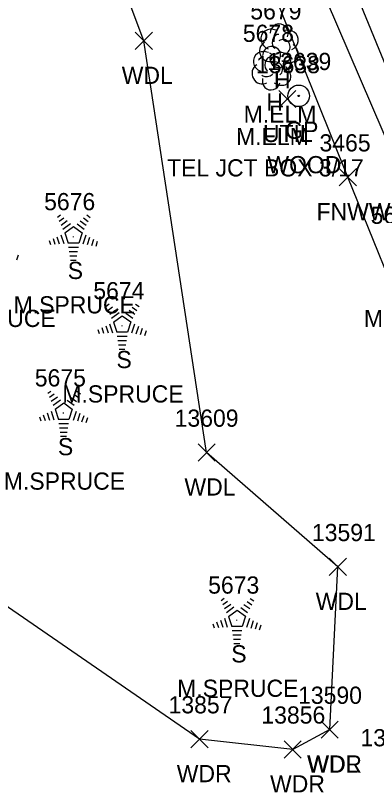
# Model space of a CAD drawing. Extents: x 1439173 to 1457902, y 641926 to 659889.
# Drawn here: x 1446762.4 to 1446804.4, y 651949.2 to 652039.1 of the extents above; entities that cross this region are included whole.
import ezdxf

# ---------------------------------------------------------------- set-up
doc = ezdxf.new("R2010")
doc.units = 0
for name, color, linetype in [('L_A', 7, 'Continuous'), ('L_C', 7, 'Continuous'), ('L_I', 7, 'Continuous'), ('L_TIC', 7, 'Continuous'), ('LAWA', 7, 'Continuous'), ('LELB', 7, 'Continuous'), ('LFNC', 7, 'Continuous'), ('LTC', 7, 'Continuous'), ('LTD', 7, 'Continuous'), ('R_A', 7, 'Continuous'), ('R_C', 7, 'Continuous'), ('R_I', 7, 'Continuous'), ('RGP', 7, 'Continuous'), ('U_A', 7, 'Continuous'), ('U_C', 7, 'Continuous'), ('U_I', 7, 'Continuous'), ('UDEFAULT', 7, 'Continuous')]:
    doc.layers.add(name, color=color, linetype=linetype)

msp = doc.modelspace()

# ---------------------------------------------------------------- linework, layer by layer
at = {"layer": 'L_TIC'}
for points in [[(1446776.364, 652035.107), (1446778.364, 652037.107)], [(1446778.364, 652035.107), (1446776.364, 652037.107)], [(1446800.106, 652019.254), (1446802.106, 652021.254)], [(1446802.106, 652019.254), (1446800.106, 652021.254)], [(1446783.665, 651987.248), (1446785.665, 651989.248)], [(1446785.665, 651987.248), (1446783.665, 651989.248)], [(1446798.94, 651973.95), (1446800.94, 651975.95)], [(1446800.94, 651973.95), (1446798.94, 651975.95)], [(1446797.985, 651955.034), (1446799.985, 651957.034)], [(1446799.985, 651955.034), (1446797.985, 651957.034)], [(1446797.985, 651955.034), (1446799.985, 651957.034)], [(1446799.985, 651955.034), (1446797.985, 651957.034)], [(1446782.823, 651953.924), (1446784.823, 651955.924)], [(1446784.823, 651953.924), (1446782.823, 651955.924)], [(1446793.682, 651952.734), (1446795.682, 651954.734)], [(1446795.682, 651952.734), (1446793.682, 651954.734)]]:
    msp.add_lwpolyline(points, dxfattribs=at)
at = {"layer": 'LAWA'}
for points in [[(1446798.985, 651956.034), (1446799.94, 651974.95), (1446784.665, 651988.248), (1446777.364, 652036.107), (1446755.42, 652094.261), (1446749.19, 652123.041), (1446708.764, 652128.85), (1446690.522, 652138.979), (1446668.358, 652149.774), (1446664.293, 652162.854), (1446686.677, 652185.996), (1446713.636, 652207.575), (1446703.336, 652247.881), (1446691.175, 652278.144), (1446693.276, 652292.674), (1446695.104, 652307.217), (1446694.545, 652317.101), (1446676.661, 652353.65), (1446658.806, 652413.41)], [(1446798.985, 651956.034), (1446794.682, 651953.734), (1446783.823, 651954.924), (1446754.697, 651974.947), (1446742.119, 651977.983)]]:
    msp.add_lwpolyline(points, dxfattribs=at)
at = {"layer": 'LELB'}
for points in [[(1446810.125, 651957.554), (1446819.145, 651966.396), (1446824.209, 651970.177), (1446823.163, 651972.668), (1446823.857, 651985.697), (1446818.54, 652001.509), (1446799.303, 652048.351), (1446780.037, 652092.784), (1446770.959, 652105.971)], [(1446823.163, 651972.668), (1446822.254, 651985.75), (1446815.869, 652000.757), (1446795.991, 652047), (1446777.372, 652089.106)]]:
    msp.add_lwpolyline(points, dxfattribs=at)
at = {"layer": 'LFNC'}
msp.add_lwpolyline([(1446816.694, 651981.808), (1446801.106, 652020.254), (1446783.485, 652064.093), (1446763.665, 652113.819)], dxfattribs=at)
at = {"layer": 'LTC'}
for p, q in [((1446767.304, 652015.63), (1446767.659, 652015.887)), ((1446767.514, 652015.165), (1446768.043, 652015.549)), ((1446770.331, 652015.522), (1446770.881, 652015.123)), ((1446770.702, 652015.87), (1446771.122, 652015.566)), ((1446767.723, 652014.699), (1446768.427, 652015.21)), ((1446767.933, 652014.233), (1446768.811, 652014.871)), ((1446768.157, 652013.778), (1446769.169, 652014.512)), ((1446769.169, 652014.512), (1446770.166, 652013.787)), ((1446769.589, 652014.825), (1446770.399, 652014.237)), ((1446769.96, 652015.174), (1446770.639, 652014.68)), ((1446767.703, 652013.559), (1446768.034, 652012.54)), ((1446768.157, 652013.778), (1446768.544, 652012.585)), ((1446770.166, 652013.787), (1446769.775, 652012.585)), ((1446766.337, 652012.909), (1446766.489, 652012.441)), ((1446766.792, 652013.126), (1446767.004, 652012.474)), ((1446767.247, 652013.342), (1446767.519, 652012.507)), ((1446770.604, 652013.517), (1446770.266, 652012.477)), ((1446771.048, 652013.266), (1446770.761, 652012.382)), ((1446771.493, 652013.016), (1446771.256, 652012.287)), ((1446771.937, 652012.766), (1446771.75, 652012.192)), ((1446769.775, 652012.585), (1446768.544, 652012.585)), ((1446769.737, 652012.085), (1446768.592, 652012.085)), ((1446762.727, 652011.191), (1446762.54, 652010.617)), ((1446769.653, 652011.585), (1446768.664, 652011.585)), ((1446769.569, 652011.085), (1446768.737, 652011.085)), ((1446769.485, 652010.585), (1446768.81, 652010.585)), ((1446772.976, 652005.273), (1446773.331, 652005.531)), ((1446776.375, 652005.513), (1446776.794, 652005.209)), ((1446773.186, 652004.808), (1446773.715, 652005.192)), ((1446773.395, 652004.342), (1446774.099, 652004.853)), ((1446775.633, 652004.817), (1446776.312, 652004.323)), ((1446776.003, 652005.165), (1446776.553, 652004.766)), ((1446773.605, 652003.876), (1446774.483, 652004.514)), ((1446773.83, 652003.421), (1446774.841, 652004.156)), ((1446774.841, 652004.156), (1446775.838, 652003.431)), ((1446775.261, 652004.468), (1446776.071, 652003.88)), ((1446772.92, 652002.986), (1446773.191, 652002.15)), ((1446773.375, 652003.202), (1446773.706, 652002.183)), ((1446773.83, 652003.421), (1446774.217, 652002.228)), ((1446775.838, 652003.431), (1446775.447, 652002.228)), ((1446776.276, 652003.16), (1446775.938, 652002.12)), ((1446776.72, 652002.909), (1446776.433, 652002.025)), ((1446772.009, 652002.552), (1446772.161, 652002.084)), ((1446772.464, 652002.769), (1446772.676, 652002.117)), ((1446775.447, 652002.228), (1446774.217, 652002.228)), ((1446777.165, 652002.659), (1446776.928, 652001.93)), ((1446777.609, 652002.409), (1446777.423, 652001.835)), ((1446775.409, 652001.728), (1446774.264, 652001.728)), ((1446775.325, 652001.228), (1446774.337, 652001.228)), ((1446775.241, 652000.728), (1446774.41, 652000.728)), ((1446775.158, 652000.228), (1446774.483, 652000.228)), ((1446766.164, 651995.14), (1446766.519, 651995.398)), ((1446766.374, 651994.675), (1446766.903, 651995.059)), ((1446766.584, 651994.209), (1446767.287, 651994.72)), ((1446768.821, 651994.684), (1446769.5, 651994.19)), ((1446769.191, 651995.032), (1446769.741, 651994.633)), ((1446769.563, 651995.38), (1446769.982, 651995.076)), ((1446766.793, 651993.743), (1446767.672, 651994.381)), ((1446767.018, 651993.288), (1446768.029, 651994.023)), ((1446768.029, 651994.023), (1446769.026, 651993.298)), ((1446768.449, 651994.335), (1446769.259, 651993.747)), ((1446766.563, 651993.069), (1446766.894, 651992.05)), ((1446767.018, 651993.288), (1446767.405, 651992.095)), ((1446769.026, 651993.298), (1446768.635, 651992.095)), ((1446769.464, 651993.027), (1446769.126, 651991.987)), ((1446765.197, 651992.419), (1446765.349, 651991.951)), ((1446765.652, 651992.636), (1446765.864, 651991.984)), ((1446766.108, 651992.853), (1446766.379, 651992.017)), ((1446768.635, 651992.095), (1446767.405, 651992.095)), ((1446769.909, 651992.776), (1446769.621, 651991.892)), ((1446770.353, 651992.526), (1446770.116, 651991.797)), ((1446770.797, 651992.276), (1446770.611, 651991.702)), ((1446768.597, 651991.595), (1446767.452, 651991.595)), ((1446768.513, 651991.095), (1446767.525, 651991.095)), ((1446768.429, 651990.595), (1446767.598, 651990.595)), ((1446768.346, 651990.095), (1446767.671, 651990.095)), ((1446786.341, 651971.053), (1446786.696, 651971.31)), ((1446786.551, 651970.587), (1446787.08, 651970.971)), ((1446786.76, 651970.121), (1446787.464, 651970.633)), ((1446788.997, 651970.596), (1446789.676, 651970.103)), ((1446789.368, 651970.945), (1446789.918, 651970.546)), ((1446789.739, 651971.293), (1446790.159, 651970.989)), ((1446786.97, 651969.656), (1446787.848, 651970.294)), ((1446787.194, 651969.201), (1446788.206, 651969.935)), ((1446788.206, 651969.935), (1446789.203, 651969.21)), ((1446788.626, 651970.248), (1446789.436, 651969.659)), ((1446786.284, 651968.765), (1446786.556, 651967.93)), ((1446786.74, 651968.981), (1446787.071, 651967.962)), ((1446787.194, 651969.201), (1446787.581, 651968.007)), ((1446789.203, 651969.21), (1446788.812, 651968.007)), ((1446789.641, 651968.939), (1446789.303, 651967.9)), ((1446790.085, 651968.689), (1446789.798, 651967.804)), ((1446785.374, 651968.332), (1446785.526, 651967.864)), ((1446785.829, 651968.549), (1446786.041, 651967.897)), ((1446788.812, 651968.007), (1446787.581, 651968.007)), ((1446790.53, 651968.439), (1446790.293, 651967.709)), ((1446790.974, 651968.189), (1446790.787, 651967.614)), ((1446788.774, 651967.507), (1446787.629, 651967.507)), ((1446788.69, 651967.007), (1446787.701, 651967.007)), ((1446788.606, 651966.507), (1446787.774, 651966.507)), ((1446788.522, 651966.007), (1446787.847, 651966.007))]:
    msp.add_line(p, q, dxfattribs=at)
at = {"layer": 'LTD'}
for p, q in [((1446793.063, 652035.595), (1446793.063, 652035.595)), ((1446793.063, 652035.595), (1446793.063, 652035.595)), ((1446792.184, 652032.992), (1446792.184, 652032.992)), ((1446792.184, 652032.992), (1446792.184, 652032.992))]:
    msp.add_line(p, q, dxfattribs=at)
for centre in [(1446793.11, 652037.029), (1446792.23, 652034.426)]:
    msp.add_arc(centre, 1.047, 335.52715, 180.95627, dxfattribs=at)
for centre, major_axis, ratio, start_param, end_param in [((1446792.272, 652036.262), (1.21, -0.512), 0.895232, 1.570796, 4.712389), ((1446794.105, 652036.179), (-1.141, -0.483), 0.949671, 1.570796, 4.712389), ((1446792.855, 652036.054), (-0.208, -0.792), 0.645439, 3.141593, 6.283185), ((1446793.563, 652035.429), (-0.5, 0.667), 0.989748, 3.141593, 6.283185), ((1446791.98, 652034.887), (0.584, -1.042), 0.959034, 3.141593, 6.283185), ((1446794.064, 652034.762), (-1.09, 0.792), 0.841452, 1.570796, 4.712389), ((1446791.392, 652033.659), (1.21, -0.512), 0.895232, 1.570796, 4.712389), ((1446791.975, 652033.451), (-0.208, -0.792), 0.645439, 3.141593, 6.283185), ((1446793.064, 652034.095), (0.265, 1.061), 0.942809, 1.570796, 4.712389), ((1446792.605, 652034.845), (-0.625, -0.083), 0.423636, 0, 3.141593), ((1446793.225, 652033.576), (-1.141, -0.483), 0.949671, 1.570796, 4.712389), ((1446792.684, 652032.826), (-0.5, 0.667), 0.989748, 3.141593, 6.283185), ((1446791.1, 652032.284), (0.584, -1.042), 0.959034, 3.141593, 6.283185), ((1446793.184, 652032.159), (-1.09, 0.792), 0.841452, 1.570796, 4.712389), ((1446792.184, 652031.492), (0.265, 1.061), 0.942809, 1.570796, 4.712389), ((1446791.726, 652032.242), (-0.625, -0.083), 0.423636, 0, 3.141593)]:
    msp.add_ellipse(centre, major_axis=major_axis, ratio=ratio, start_param=start_param, end_param=end_param, dxfattribs=at)
at = {"layer": 'RGP'}
msp.add_line((1446795.378, 652029.718), (1446795.378, 652029.718), dxfattribs=at)
for radius in [1.25, 0.0833]:
    msp.add_circle((1446795.378, 652029.718), radius, dxfattribs=at)
at = {"layer": 'UDEFAULT'}
for points in [[(1446793.05, 652028.348), (1446795.05, 652030.348)], [(1446795.05, 652028.348), (1446793.05, 652030.348)]]:
    msp.add_lwpolyline(points, dxfattribs=at)

# ---------------------------------------------------------------- texts
at = {"layer": 'L_A'}
for s, p in [('WDL', (1446774.781, 652031.107)), ('H', (1446792.496, 652030.595)), ('H', (1446791.617, 652027.992)), ('FNWW', (1446797.452, 652015.254)), ('S', (1446768.495, 652008.422)), ('S', (1446774.167, 651998.065)), ('S', (1446767.355, 651987.932)), ('WDL', (1446782.082, 651983.248)), ('WDL', (1446797.357, 651969.95)), ('S', (1446787.532, 651963.845)), ('WDR', (1446796.348, 651951.034)), ('WDL', (1446796.403, 651951.034)), ('WDR', (1446781.185, 651949.924)), ('WDR', (1446792.044, 651948.734))]:
    msp.add_text(s, height=2, dxfattribs=at).set_placement(p)
at = {"layer": 'L_C'}
for s, p in [('M.ELM', (1446788.969, 652026.595)), ('M.ELM', (1446788.089, 652023.992)), ('M.SPRUCE', (1446762.195, 652004.422)), ('M.SPRUCE', (1446752.986, 652002.847)), ('M.ELM', (1446802.969, 652002.838)), ('M.SPRUCE', (1446767.868, 651994.065)), ('M.SPRUCE', (1446761.056, 651983.932)), ('M.SPRUCE', (1446781.232, 651959.845))]:
    msp.add_text(s, height=2, dxfattribs=at).set_placement(p)
at = {"layer": 'L_I'}
for s, p in [('5679', (1446789.748, 652038.595)), ('5678', (1446788.877, 652035.992)), ('3465', (1446797.799, 652023.254)), ('5676', (1446765.747, 652016.422)), ('5672', (1446803.756, 652014.838)), ('5674', (1446771.474, 652006.065)), ('5675', (1446764.662, 651995.932)), ('13609', (1446780.94, 651991.248)), ('13591', (1446796.916, 651977.95)), ('5673', (1446784.839, 651971.845)), ('13590', (1446795.308, 651959.034)), ('13590', (1446795.308, 651959.034)), ('13857', (1446780.232, 651957.924)), ('13856', (1446791.036, 651956.734))]:
    msp.add_text(s, height=2, dxfattribs=at).set_placement(p)
at = {"layer": 'LTC'}
for p in [(1446769.052, 652013.526), (1446774.724, 652003.169), (1446767.912, 651993.036), (1446788.089, 651968.949)]:
    msp.add_text('.', height=1.037, rotation=270, dxfattribs=at).set_placement(p)
at = {"layer": 'R_A'}
msp.add_text('GP', height=2, dxfattribs=at).set_placement((1446793.811, 652024.718))
at = {"layer": 'R_C'}
msp.add_text('WOOD', height=2, dxfattribs=at).set_placement((1446791.733, 652020.718))
at = {"layer": 'R_I'}
for s, p in [('13639', (1446791.733, 652032.718)), ('13589', (1446802.567, 651954.095))]:
    msp.add_text(s, height=2, dxfattribs=at).set_placement(p)
at = {"layer": 'U_A'}
msp.add_text('UTIL', height=2, dxfattribs=at).set_placement((1446791.215, 652024.348))
at = {"layer": 'U_C'}
msp.add_text('TEL JCT BOX 3/17', height=2, dxfattribs=at).set_placement((1446780.05, 652020.348))
at = {"layer": 'U_I'}
msp.add_text('13638', height=2, dxfattribs=at).set_placement((1446790.412, 652032.348))

doc.saveas('drawing.dxf')
